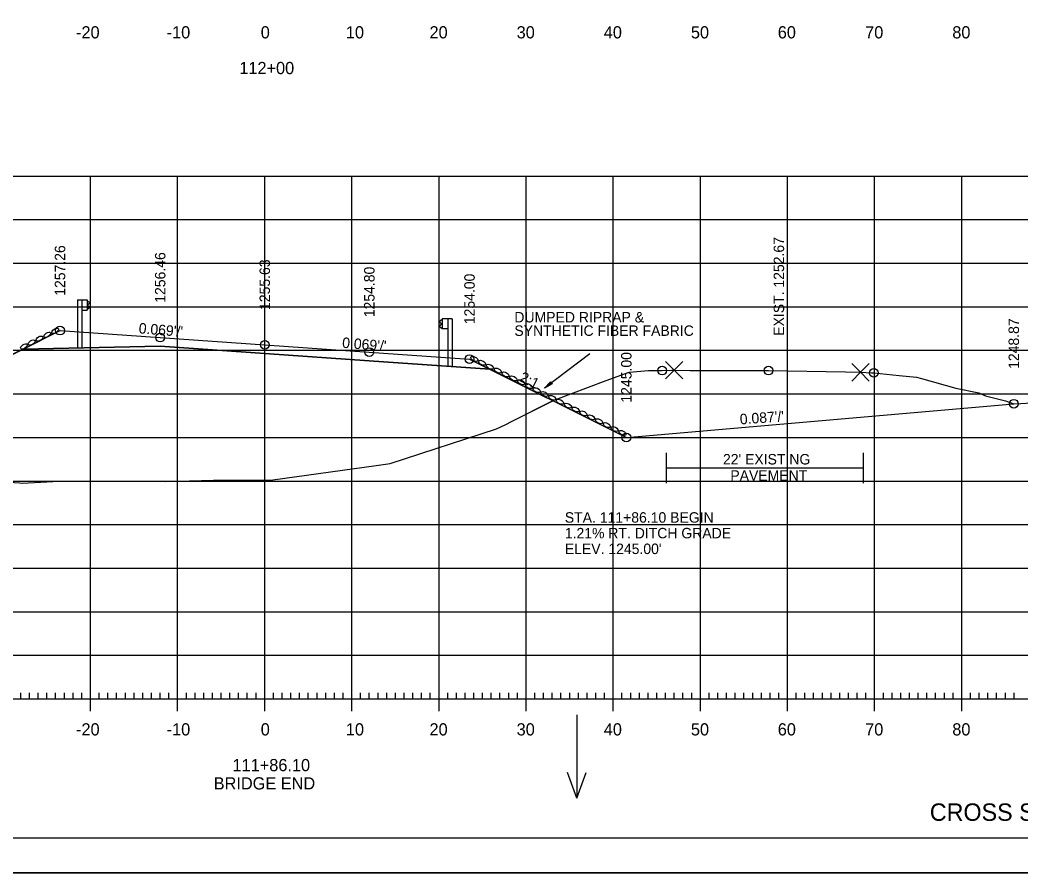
# Model space of a CAD drawing. Extents: x 1406028 to 1412453, y 321733 to 325986.
# Drawn here: x 1406561.8 to 1406676.7, y 323212.7 to 323310.6 of the extents above; entities that cross this region are included whole.
import ezdxf

# ---------------------------------------------------------------- set-up
doc = ezdxf.new("R2010")
doc.units = 0
for name, color, linetype in [('R_Alt Surface', 7, 'Continuous'), ('R_Axis', 7, 'Continuous'), ('R_Axis Annot', 7, 'Continuous'), ('R_Border', 7, 'Continuous'), ('R_Draft', 7, 'Continuous'), ('R_Drive', 7, 'Continuous'), ('R_Exist Surface', 7, 'Continuous'), ('R_Fin Surface', 7, 'Continuous'), ('R_Fin Surface Annot', 7, 'Continuous'), ('R_Grid', 7, 'Continuous'), ('R_No Plot', 7, 'Continuous'), ('R_Proposed Const Limits', 7, 'Continuous'), ('R_Proposed Road', 7, 'Continuous'), ('R_Water', 7, 'Continuous'), ('R_Water Annot', 7, 'Continuous'), ('R_Xsect Elev', 7, 'Continuous')]:
    doc.layers.add(name, color=color, linetype=linetype)

msp = doc.modelspace()

# ---------------------------------------------------------------- linework, layer by layer
at = {"layer": 'R_Alt Surface'}
msp.add_lwpolyline([(1406562.17, 323272.82), (1406577.89, 323273.14), (1406589.89, 323272.31), (1406601.89, 323271.48), (1406615.71, 323270.52)], dxfattribs=at)
at = {"layer": 'R_Axis'}
for p, q in [((1406569.89, 323231.28), (1406569.89, 323234.08)), ((1406579.89, 323231.28), (1406579.89, 323234.08)), ((1406589.89, 323231.28), (1406589.89, 323234.08)), ((1406599.89, 323231.28), (1406599.89, 323234.08)), ((1406609.89, 323231.28), (1406609.89, 323234.08)), ((1406619.89, 323231.28), (1406619.89, 323234.08)), ((1406629.89, 323231.28), (1406629.89, 323234.08)), ((1406639.89, 323231.28), (1406639.89, 323234.08)), ((1406649.89, 323231.28), (1406649.89, 323234.08)), ((1406659.89, 323231.28), (1406659.89, 323234.08)), ((1406669.89, 323231.28), (1406669.89, 323234.08)), ((1406561.89, 323232.68), (1406561.89, 323233.38)), ((1406562.89, 323232.68), (1406562.89, 323233.38)), ((1406563.89, 323232.68), (1406563.89, 323233.38)), ((1406564.89, 323232.68), (1406564.89, 323233.38)), ((1406565.89, 323232.68), (1406565.89, 323233.38)), ((1406566.89, 323232.68), (1406566.89, 323233.38)), ((1406567.89, 323232.68), (1406567.89, 323233.38)), ((1406568.89, 323232.68), (1406568.89, 323233.38)), ((1406570.89, 323232.68), (1406570.89, 323233.38)), ((1406571.89, 323232.68), (1406571.89, 323233.38)), ((1406572.89, 323232.68), (1406572.89, 323233.38)), ((1406573.89, 323232.68), (1406573.89, 323233.38)), ((1406574.89, 323232.68), (1406574.89, 323233.38)), ((1406575.89, 323232.68), (1406575.89, 323233.38)), ((1406576.89, 323232.68), (1406576.89, 323233.38)), ((1406577.89, 323232.68), (1406577.89, 323233.38)), ((1406578.89, 323232.68), (1406578.89, 323233.38)), ((1406580.89, 323232.68), (1406580.89, 323233.38)), ((1406581.89, 323232.68), (1406581.89, 323233.38)), ((1406582.89, 323232.68), (1406582.89, 323233.38)), ((1406583.89, 323232.68), (1406583.89, 323233.38)), ((1406584.89, 323232.68), (1406584.89, 323233.38)), ((1406585.89, 323232.68), (1406585.89, 323233.38)), ((1406586.89, 323232.68), (1406586.89, 323233.38)), ((1406587.89, 323232.68), (1406587.89, 323233.38)), ((1406588.89, 323232.68), (1406588.89, 323233.38)), ((1406590.89, 323232.68), (1406590.89, 323233.38)), ((1406591.89, 323232.68), (1406591.89, 323233.38)), ((1406592.89, 323232.68), (1406592.89, 323233.38)), ((1406593.89, 323232.68), (1406593.89, 323233.38)), ((1406594.89, 323232.68), (1406594.89, 323233.38)), ((1406595.89, 323232.68), (1406595.89, 323233.38)), ((1406596.89, 323232.68), (1406596.89, 323233.38)), ((1406597.89, 323232.68), (1406597.89, 323233.38)), ((1406598.89, 323232.68), (1406598.89, 323233.38)), ((1406600.89, 323232.68), (1406600.89, 323233.38)), ((1406601.89, 323232.68), (1406601.89, 323233.38)), ((1406602.89, 323232.68), (1406602.89, 323233.38)), ((1406603.89, 323232.68), (1406603.89, 323233.38)), ((1406604.89, 323232.68), (1406604.89, 323233.38)), ((1406605.89, 323232.68), (1406605.89, 323233.38)), ((1406606.89, 323232.68), (1406606.89, 323233.38)), ((1406607.89, 323232.68), (1406607.89, 323233.38)), ((1406608.89, 323232.68), (1406608.89, 323233.38)), ((1406610.89, 323232.68), (1406610.89, 323233.38)), ((1406611.89, 323232.68), (1406611.89, 323233.38)), ((1406612.89, 323232.68), (1406612.89, 323233.38)), ((1406613.89, 323232.68), (1406613.89, 323233.38)), ((1406614.89, 323232.68), (1406614.89, 323233.38)), ((1406615.89, 323232.68), (1406615.89, 323233.38)), ((1406616.89, 323232.68), (1406616.89, 323233.38)), ((1406617.89, 323232.68), (1406617.89, 323233.38)), ((1406618.89, 323232.68), (1406618.89, 323233.38)), ((1406620.89, 323232.68), (1406620.89, 323233.38)), ((1406621.89, 323232.68), (1406621.89, 323233.38)), ((1406622.89, 323232.68), (1406622.89, 323233.38)), ((1406623.89, 323232.68), (1406623.89, 323233.38)), ((1406624.89, 323232.68), (1406624.89, 323233.38)), ((1406625.89, 323232.68), (1406625.89, 323233.38)), ((1406626.89, 323232.68), (1406626.89, 323233.38)), ((1406627.89, 323232.68), (1406627.89, 323233.38)), ((1406628.89, 323232.68), (1406628.89, 323233.38)), ((1406630.89, 323232.68), (1406630.89, 323233.38)), ((1406631.89, 323232.68), (1406631.89, 323233.38)), ((1406632.89, 323232.68), (1406632.89, 323233.38)), ((1406633.89, 323232.68), (1406633.89, 323233.38)), ((1406634.89, 323232.68), (1406634.89, 323233.38)), ((1406635.89, 323232.68), (1406635.89, 323233.38)), ((1406636.89, 323232.68), (1406636.89, 323233.38)), ((1406637.89, 323232.68), (1406637.89, 323233.38)), ((1406638.89, 323232.68), (1406638.89, 323233.38)), ((1406640.89, 323232.68), (1406640.89, 323233.38)), ((1406641.89, 323232.68), (1406641.89, 323233.38)), ((1406642.89, 323232.68), (1406642.89, 323233.38)), ((1406643.89, 323232.68), (1406643.89, 323233.38)), ((1406644.89, 323232.68), (1406644.89, 323233.38)), ((1406645.89, 323232.68), (1406645.89, 323233.38)), ((1406646.89, 323232.68), (1406646.89, 323233.38)), ((1406647.89, 323232.68), (1406647.89, 323233.38)), ((1406648.89, 323232.68), (1406648.89, 323233.38)), ((1406650.89, 323232.68), (1406650.89, 323233.38)), ((1406651.89, 323232.68), (1406651.89, 323233.38)), ((1406652.89, 323232.68), (1406652.89, 323233.38)), ((1406653.89, 323232.68), (1406653.89, 323233.38)), ((1406654.89, 323232.68), (1406654.89, 323233.38)), ((1406655.89, 323232.68), (1406655.89, 323233.38)), ((1406656.89, 323232.68), (1406656.89, 323233.38)), ((1406657.89, 323232.68), (1406657.89, 323233.38)), ((1406658.89, 323232.68), (1406658.89, 323233.38)), ((1406660.89, 323232.68), (1406660.89, 323233.38)), ((1406661.89, 323232.68), (1406661.89, 323233.38)), ((1406662.89, 323232.68), (1406662.89, 323233.38)), ((1406663.89, 323232.68), (1406663.89, 323233.38)), ((1406664.89, 323232.68), (1406664.89, 323233.38)), ((1406665.89, 323232.68), (1406665.89, 323233.38)), ((1406666.89, 323232.68), (1406666.89, 323233.38)), ((1406667.89, 323232.68), (1406667.89, 323233.38)), ((1406668.89, 323232.68), (1406668.89, 323233.38)), ((1406670.89, 323232.68), (1406670.89, 323233.38)), ((1406671.89, 323232.68), (1406671.89, 323233.38)), ((1406672.89, 323232.68), (1406672.89, 323233.38)), ((1406673.89, 323232.68), (1406673.89, 323233.38)), ((1406674.89, 323232.68), (1406674.89, 323233.38)), ((1406675.89, 323232.68), (1406675.89, 323233.38)), ((1406449.89, 323232.68), (1406729.89, 323232.68))]:
    msp.add_line(p, q, dxfattribs=at)
at = {"layer": 'R_Border'}
msp.add_line((1406748.07, 323216.68), (1406431.89, 323216.68), dxfattribs=at)
at = {"layer": 'R_Draft'}
for p, q in [((1406627.21, 323272.27), (1406621.98, 323268.35)), ((1406622.69, 323269.07), (1406621.98, 323268.35)), ((1406622.87, 323268.83), (1406621.98, 323268.35)), ((1406622.7, 323269.05), (1406622.11, 323268.45)), ((1406622.85, 323268.85), (1406622.11, 323268.45)), ((1406622.72, 323269.03), (1406622.25, 323268.56)), ((1406622.84, 323268.87), (1406622.25, 323268.56)), ((1406622.73, 323269.01), (1406622.38, 323268.66)), ((1406622.82, 323268.89), (1406622.38, 323268.66)), ((1406622.75, 323268.99), (1406622.52, 323268.76)), ((1406622.81, 323268.91), (1406622.52, 323268.76)), ((1406622.76, 323268.97), (1406622.65, 323268.86)), ((1406622.79, 323268.93), (1406622.65, 323268.86)), ((1406622.69, 323269.07), (1406622.87, 323268.83)), ((1406635.96, 323260.91), (1406635.96, 323257.42)), ((1406658.59, 323260.91), (1406658.59, 323257.42)), ((1406635.98, 323259.2), (1406658.57, 323259.2))]:
    msp.add_line(p, q, dxfattribs=at)
for centre, major_axis in [((1406564.04, 323274.02), (0.371, 0.232)), ((1406564.93, 323274.46), (0.371, 0.232)), ((1406565.83, 323274.91), (0.371, 0.232)), ((1406562.25, 323273.12), (0.371, 0.232)), ((1406563.14, 323273.57), (0.371, 0.232)), ((1406613.94, 323271.7), (0.389, -0.201)), ((1406614.84, 323271.25), (0.389, -0.201)), ((1406615.73, 323270.8), (0.389, -0.201)), ((1406616.63, 323270.36), (0.389, -0.201)), ((1406617.52, 323269.91), (0.389, -0.201)), ((1406618.42, 323269.46), (0.389, -0.201)), ((1406619.31, 323269.02), (0.389, -0.201)), ((1406620.2, 323268.57), (0.389, -0.201)), ((1406621.1, 323268.12), (0.389, -0.201)), ((1406621.99, 323267.67), (0.389, -0.201)), ((1406622.89, 323267.23), (0.389, -0.201)), ((1406623.78, 323266.78), (0.389, -0.201)), ((1406624.68, 323266.33), (0.389, -0.201)), ((1406625.57, 323265.89), (0.389, -0.201)), ((1406626.47, 323265.44), (0.389, -0.201)), ((1406627.36, 323264.99), (0.389, -0.201)), ((1406628.25, 323264.54), (0.389, -0.201)), ((1406629.15, 323264.1), (0.389, -0.201)), ((1406630.04, 323263.65), (0.389, -0.201)), ((1406630.94, 323263.2), (0.389, -0.201))]:
    msp.add_ellipse(centre, major_axis=major_axis, ratio=0.517889, dxfattribs=at)
at = {"layer": 'R_Exist Surface'}
msp.add_lwpolyline([(1406561.74, 323257.48), (1406562.1, 323257.44), (1406566.24, 323257.66), (1406568, 323257.65), (1406578.51, 323257.63), (1406584.01, 323257.79), (1406590.81, 323257.82), (1406602.66, 323259.48), (1406604.27, 323259.68), (1406616.48, 323263.67), (1406617.57, 323264.18), (1406618.21, 323264.5), (1406622.98, 323266.93), (1406629.07, 323269.23), (1406631.71, 323270.18), (1406633.92, 323270.36), (1406635.5, 323270.35), (1406636.61, 323270.39), (1406636.87, 323270.4), (1406638.68, 323270.38), (1406647.7, 323270.35), (1406656.54, 323270.2), (1406658.27, 323270.16), (1406659.52, 323270.11), (1406659.79, 323270.1), (1406662.71, 323269.81), (1406664.71, 323269.61), (1406665.28, 323269.44), (1406669.2, 323268.33), (1406671.84, 323267.79), (1406672.6, 323267.45), (1406674.89, 323266.89), (1406675.86, 323266.55), (1406676.66, 323266.58), (1406688.31, 323267.3)], dxfattribs=at)
at = {"layer": 'R_Fin Surface'}
for points in [[(1406530.8, 323257.14), (1406562.17, 323272.82), (1406566.39, 323274.94), (1406577.89, 323274.14), (1406589.89, 323273.31), (1406601.89, 323272.48), (1406613.39, 323271.68), (1406615.71, 323270.52), (1406631.39, 323262.68), (1406675.86, 323266.55)], [(1406566.39, 323274.94), (1406577.89, 323274.14), (1406589.89, 323273.31), (1406601.89, 323272.48), (1406613.39, 323271.68)]]:
    msp.add_lwpolyline(points, dxfattribs=at)
at = {"layer": 'R_Grid'}
for p, q in [((1406449.89, 323292.68), (1406729.89, 323292.68)), ((1406569.89, 323232.68), (1406569.89, 323292.68)), ((1406579.89, 323232.68), (1406579.89, 323292.68)), ((1406589.89, 323232.68), (1406589.89, 323292.68)), ((1406599.89, 323232.68), (1406599.89, 323292.68)), ((1406609.89, 323232.68), (1406609.89, 323292.68)), ((1406619.89, 323232.68), (1406619.89, 323292.68)), ((1406629.89, 323232.68), (1406629.89, 323292.68)), ((1406639.89, 323232.68), (1406639.89, 323292.68)), ((1406649.89, 323232.68), (1406649.89, 323292.68)), ((1406659.89, 323232.68), (1406659.89, 323292.68)), ((1406669.89, 323232.68), (1406669.89, 323292.68)), ((1406449.89, 323287.68), (1406729.89, 323287.68)), ((1406449.89, 323282.68), (1406729.89, 323282.68)), ((1406449.89, 323277.68), (1406729.89, 323277.68)), ((1406449.89, 323272.68), (1406729.89, 323272.68)), ((1406449.89, 323267.68), (1406729.89, 323267.68)), ((1406449.89, 323262.68), (1406729.89, 323262.68)), ((1406449.89, 323257.68), (1406729.89, 323257.68)), ((1406449.89, 323252.68), (1406729.89, 323252.68)), ((1406449.89, 323247.68), (1406729.89, 323247.68)), ((1406449.89, 323242.68), (1406729.89, 323242.68)), ((1406449.89, 323237.68), (1406729.89, 323237.68)), ((1406449.89, 323232.68), (1406729.89, 323232.68))]:
    msp.add_line(p, q, dxfattribs=at)
at = {"layer": 'R_No Plot'}
msp.add_line((1406419.49, 323212.7), (1406752.82, 323212.7), dxfattribs=at)
for points in [[(1406419.48, 323426.03), (1406752.82, 323426.03), (1406752.82, 323212.7), (1406419.48, 323212.7)], [(1406665.81, 323422.14), (1406685.43, 323422.14), (1406685.43, 323412.26), (1406701.54, 323412.26), (1406724.74, 323412.26), (1406724.74, 323387.93), (1406748.07, 323387.93), (1406748.07, 323216.68), (1406431.89, 323216.68), (1406431.89, 323422.14)], [(1406530.8, 323257.14), (1406533.96, 323257.25), (1406536.18, 323257.3), (1406544.16, 323257.35), (1406552.7, 323257.41), (1406557.64, 323257.74), (1406561.74, 323257.48), (1406562.1, 323257.44), (1406566.24, 323257.66), (1406568, 323257.65), (1406578.51, 323257.63), (1406584.01, 323257.79), (1406590.81, 323257.82), (1406602.66, 323259.48), (1406604.27, 323259.68), (1406616.48, 323263.67), (1406617.57, 323264.18), (1406618.21, 323264.5), (1406622.94, 323266.9), (1406615.71, 323270.52), (1406601.89, 323271.48), (1406589.89, 323272.31), (1406577.89, 323273.14), (1406562.17, 323272.82)]]:
    msp.add_lwpolyline(points, close=True, dxfattribs=at)
for points in [[(1406636.87, 323270.4), (1406635.87, 323271.4), (1406636.87, 323270.4), (1406635.87, 323269.4), (1406636.87, 323270.4), (1406637.87, 323269.4), (1406636.87, 323270.4), (1406637.87, 323271.4)], [(1406658.27, 323270.16), (1406657.27, 323271.16), (1406658.27, 323270.16), (1406657.27, 323269.16), (1406658.27, 323270.16), (1406659.27, 323269.16), (1406658.27, 323270.16), (1406659.27, 323271.16)]]:
    msp.add_lwpolyline(points, dxfattribs=at)
for centre in [(1406566.39, 323274.94), (1406566.39, 323274.94), (1406566.39, 323274.94), (1406577.89, 323274.14), (1406589.89, 323273.31), (1406601.89, 323272.48), (1406613.39, 323271.68), (1406613.39, 323271.68), (1406635.5, 323270.35), (1406647.7, 323270.35), (1406659.79, 323270.1), (1406675.86, 323266.55), (1406631.39, 323262.68)]:
    msp.add_circle(centre, 0.5, dxfattribs=at)
at = {"layer": 'R_Proposed Const Limits'}
for points in [[(1406566.39, 323274.94), (1406530.8, 323257.14)], [(1406631.39, 323262.68), (1406675.86, 323266.55)]]:
    msp.add_lwpolyline(points, dxfattribs=at)
at = {"layer": 'R_Proposed Road'}
for points in [[(1406566.39, 323274.94), (1406566.39, 323274.94)], [(1406613.39, 323271.68), (1406613.39, 323271.68)], [(1406613.39, 323271.68), (1406631.39, 323262.68)]]:
    msp.add_lwpolyline(points, dxfattribs=at)
at = {"layer": 'R_Water'}
for p, q in [((1406568.4, 323278.46), (1406568.4, 323272.98)), ((1406568.4, 323278.46), (1406569.52, 323278.46)), ((1406568.89, 323278.46), (1406568.89, 323272.98)), ((1406569.52, 323278.46), (1406569.52, 323277.29)), ((1406568.89, 323277.29), (1406569.52, 323277.29)), ((1406611.39, 323276.29), (1406610.26, 323276.29)), ((1406610.26, 323276.29), (1406610.26, 323275.13)), ((1406610.9, 323276.29), (1406610.9, 323270.82)), ((1406611.39, 323276.29), (1406611.39, 323270.82)), ((1406610.9, 323275.13), (1406610.26, 323275.13))]:
    msp.add_line(p, q, dxfattribs=at)
for points in [[(1406569.52, 323278.38), (1406569.9, 323278.13), (1406569.52, 323277.87), (1406569.9, 323277.62), (1406569.52, 323277.36)], [(1406610.26, 323276.22), (1406609.89, 323275.97), (1406610.26, 323275.71), (1406609.89, 323275.45), (1406610.26, 323275.2)]]:
    msp.add_lwpolyline(points, dxfattribs=at)
at = {"layer": 'R_Water Annot'}
for p, q in [((1406625.71, 323230.86), (1406625.71, 323221.29)), ((1406625.71, 323221.29), (1406624.64, 323224.22)), ((1406625.71, 323221.29), (1406626.77, 323224.22))]:
    msp.add_line(p, q, dxfattribs=at)

# ---------------------------------------------------------------- texts
at = {"layer": 'R_Axis Annot'}
for s, p in [('-20', (1406568.23, 323308.48)), ('-10', (1406578.63, 323308.48)), ('0', (1406589.43, 323308.48)), ('10', (1406599.2, 323308.48)), ('20', (1406608.8, 323308.48)), ('30', (1406618.8, 323308.48)), ('40', (1406628.8, 323308.48)), ('50', (1406638.8, 323308.48)), ('60', (1406648.77, 323308.48)), ('70', (1406658.8, 323308.48)), ('80', (1406668.8, 323308.48)), ('112+00', (1406586.97, 323304.38)), ('-20', (1406568.23, 323228.48)), ('-10', (1406578.63, 323228.48)), ('0', (1406589.43, 323228.48)), ('10', (1406599.2, 323228.48)), ('20', (1406608.8, 323228.48)), ('30', (1406618.8, 323228.48)), ('40', (1406628.8, 323228.48)), ('50', (1406638.8, 323228.48)), ('60', (1406648.77, 323228.48)), ('70', (1406658.8, 323228.48)), ('80', (1406668.8, 323228.48)), ('111+86.10', (1406586.19, 323224.38)), ('BRIDGE END', (1406584.03, 323222.28))]:
    msp.add_text(s, height=1.4, dxfattribs=at).set_placement(p)
at = {"layer": 'R_Draft'}
for s, height, p in [('DUMPED RIPRAP &', 1.2, (1406618.54, 323275.88)), ('SYNTHETIC FIBER FABRIC', 1.2, (1406618.54, 323274.34)), ("22' EXISTING ", 1.2, (1406642.48, 323259.58)), ('PAVEMENT', 1.2, (1406643.33, 323257.71)), ('CROSS SECTION STA. 111+86.10 TO STA. 112+00', 2, (1406666.22, 323218.68))]:
    msp.add_text(s, height=height, dxfattribs=at).set_placement(p)
at = {"layer": 'R_Drive'}
for s, p in [('STA. 111+86.10 BEGIN', (1406624.33, 323252.9)), ('1.21% RT. DITCH GRADE', (1406624.33, 323251.1)), ("ELEV. 1245.00'", (1406624.33, 323249.3))]:
    msp.add_text(s, height=1.2, dxfattribs=at).set_placement(p)
at = {"layer": 'R_Fin Surface Annot'}
for s, rotation, p in [('1257.26', 90, (1406566.99, 323278.94)), ('1256.46', 90, (1406578.49, 323278.14)), ('1255.63', 90, (1406590.49, 323277.31)), ('1254.80', 90, (1406602.49, 323276.48)), ('1254.00', 90, (1406613.99, 323275.68)), ('1254.00', 90, (1406613.99, 323275.68)), ("0.069'/'", 355.3492, (1406575.39, 323274.64)), ('1248.87', 90, (1406676.46, 323270.55)), ("0.069'/'", 355.3492, (1406598.74, 323272.98)), ('1245.00', 90, (1406631.99, 323266.68)), ('2:1', 333.4349, (1406619.02, 323269.21)), ("0.087'/'", 4.1398, (1406644.46, 323264.17))]:
    msp.add_text(s, height=1.2, rotation=rotation, dxfattribs=at).set_placement(p)
at = {"layer": 'R_No Plot'}
for p in [(1406631.66, 323270.13), (1406664.67, 323269.56), (1406669.16, 323268.28), (1406672.56, 323267.4), (1406622.94, 323266.88), (1406675.82, 323266.5), (1406617.53, 323264.13), (1406604.23, 323259.63), (1406562.06, 323257.39)]:
    msp.add_text('+', height=0.1, dxfattribs=at).set_placement(p)
at = {"layer": 'R_Xsect Elev'}
msp.add_text('EXIST. 1252.67', height=1.2, rotation=90, dxfattribs=at).set_placement((1406649.5, 323274.35))

doc.saveas('drawing.dxf')
